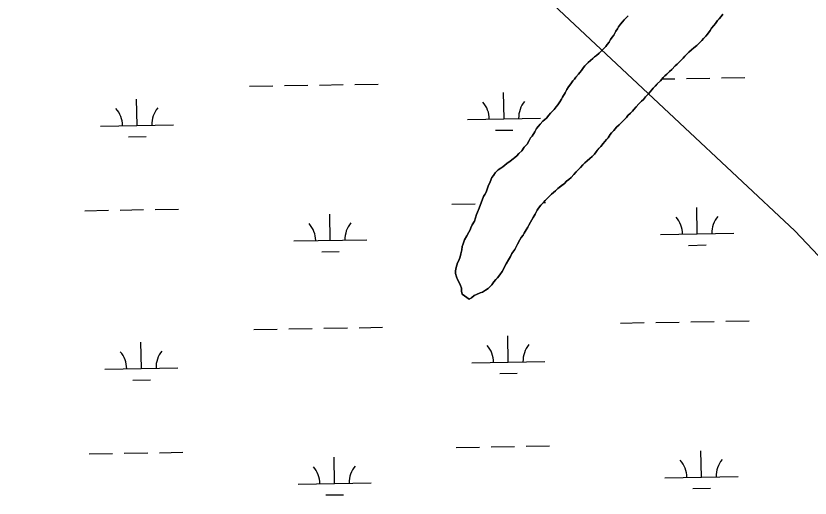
# Model space of a CAD drawing. Extents: x 3903937 to 3942190, y 260677 to 286651.
# Drawn here: x 3927953 to 3929039, y 277048 to 277707 of the extents above; entities that cross this region are included whole.
import ezdxf

# ---------------------------------------------------------------- set-up
doc = ezdxf.new("R2010")
doc.units = 0
for name, color, linetype in [('V-TOPO-SHOR', 7, 'Continuous'), ('V-UTIL-LINE', 7, 'Continuous'), ('V-WETL-SWMP', 7, 'Continuous')]:
    doc.layers.add(name, color=color, linetype=linetype)

msp = doc.modelspace()

# ---------------------------------------------------------------- linework, layer by layer
at = {"layer": 'V-TOPO-SHOR'}
for points in [[(3928919.4, 277709.6), (3928917.4, 277706.4), (3928914.6, 277703.2), (3928912.2, 277700.8), (3928909.4, 277696.9), (3928907, 277694.1), (3928904.2, 277690.5), (3928902.2, 277687.3), (3928898.7, 277682.5), (3928896.3, 277679.4), (3928893.1, 277676.6), (3928890.7, 277673.8), (3928887.1, 277670.2), (3928883.9, 277667), (3928879.6, 277663.5)], [(3928563, 277326.8), (3928562.2, 277330.8), (3928562.2, 277334.8), (3928560.6, 277338.4), (3928559.5, 277342), (3928556.7, 277346.7), (3928555.1, 277350.3), (3928553.9, 277355.1), (3928553.9, 277358.3), (3928554.3, 277361.5), (3928555.5, 277366.2), (3928556.7, 277369.8), (3928558.3, 277373), (3928560.3, 277377.8), (3928561.1, 277381.7), (3928562.3, 277387.3), (3928563.1, 277392.1), (3928564.3, 277395.7), (3928566.3, 277401.2), (3928569.5, 277406.4), (3928572.2, 277411.6), (3928573.8, 277414.7), (3928575, 277417.5), (3928576.6, 277421.5), (3928579.8, 277426.7), (3928581, 277431), (3928582.6, 277435.8), (3928583.8, 277439), (3928586.2, 277444.2), (3928587.8, 277449.3), (3928590.2, 277455.3), (3928592.2, 277460.1), (3928593.8, 277463.2), (3928595.8, 277466.4), (3928597.4, 277471.6), (3928598.6, 277474.4), (3928601.3, 277480.3), (3928603.7, 277486.3), (3928605.7, 277489.1), (3928608.1, 277492.7), (3928612.1, 277496.6), (3928615.7, 277499), (3928618.5, 277501), (3928624, 277505.4), (3928628.4, 277508.6), (3928632.8, 277511.7), (3928635.2, 277513.7), (3928637.6, 277516.1), (3928640.4, 277518.9), (3928644.7, 277522.9), (3928647.9, 277527.6), (3928651.9, 277532), (3928654.7, 277536.8), (3928656.3, 277540.4), (3928658.7, 277542.7), (3928662.3, 277548.7), (3928664.7, 277553.1), (3928667.4, 277556.3), (3928669.8, 277559), (3928673.4, 277563.4), (3928675.8, 277565.4), (3928678.2, 277567.4), (3928681.4, 277571.4), (3928683.8, 277574.1), (3928688.9, 277579.3), (3928691.3, 277582.9), (3928693.7, 277585.7), (3928696.5, 277589.6), (3928698.9, 277593.2), (3928700.1, 277596), (3928703.7, 277602), (3928706.1, 277606.7), (3928708.5, 277610.3), (3928711.6, 277614.3), (3928714.4, 277618.3), (3928716.4, 277620.7), (3928718.4, 277623.4), (3928722, 277627.4), (3928724, 277629.8), (3928726, 277632.6), (3928728.8, 277636.6), (3928730.8, 277638.9), (3928735.5, 277643.7), (3928741.5, 277648.9), (3928743.9, 277651.3), (3928746.7, 277653.2), (3928750.3, 277656.4), (3928752.7, 277658.8), (3928756.6, 277662.8), (3928759.4, 277665.6), (3928761.4, 277668.4), (3928764.2, 277671.5), (3928765.8, 277675.1), (3928768.2, 277678.3), (3928770.2, 277681.1), (3928773, 277686.2), (3928775.4, 277689.4), (3928776.6, 277692.2), (3928779.7, 277696.2), (3928782.1, 277699.4), (3928784.5, 277701.7)], [(3928784.5, 277701.7), (3928787.7, 277705.3), (3928790.1, 277707.3)], [(3928879.6, 277663.5), (3928876.8, 277661.1), (3928873.2, 277657.5), (3928870.4, 277655.1), (3928867.6, 277652.3), (3928865.2, 277649.6), (3928861.6, 277646), (3928859.2, 277643.6), (3928856.9, 277641.2), (3928854.5, 277638.8), (3928849.7, 277634.1), (3928846.5, 277631.3), (3928842.9, 277627.7), (3928840.1, 277625.3), (3928837.8, 277622.9), (3928834.2, 277618.6), (3928829.8, 277614.2), (3928827, 277611.4), (3928824.2, 277608.6), (3928822.2, 277606.2), (3928820.2, 277603.5), (3928817.8, 277600.7), (3928813.9, 277596.7), (3928811.1, 277593.1), (3928808.3, 277590.7), (3928804.7, 277587.2), (3928801.1, 277582.8), (3928797.9, 277579.2), (3928795.9, 277576.8), (3928793.2, 277574.4), (3928789.6, 277570.9), (3928787.6, 277568.5), (3928784.8, 277565.7), (3928782, 277562.5), (3928777.6, 277558.5), (3928774, 277555), (3928770.5, 277550.6), (3928767.3, 277547.4), (3928765.3, 277545), (3928762.5, 277540.7), (3928760.5, 277538.3), (3928755.7, 277532.7), (3928752.5, 277528.7), (3928750.2, 277526.4), (3928748.2, 277524), (3928746.2, 277521.6), (3928743.8, 277518.4), (3928740.6, 277514.8), (3928737.4, 277512.4), (3928733.8, 277509.3), (3928730.6, 277506.5), (3928727.9, 277503.7), (3928724.7, 277500.1), (3928721.9, 277497.3), (3928719.1, 277494.2), (3928715.9, 277490.6), (3928711.9, 277486.2), (3928708.7, 277483.4), (3928705.6, 277481.4), (3928702.8, 277478.3), (3928698.4, 277474.7), (3928694, 277471.1), (3928690.4, 277467.9), (3928685.3, 277463.6), (3928682.1, 277460.4), (3928678.9, 277457.2), (3928676.5, 277454.8), (3928674.1, 277452), (3928670.5, 277448.5), (3928667.3, 277444.5), (3928665.4, 277441.7), (3928662.6, 277436.1), (3928660.2, 277431.8), (3928658.2, 277428.2), (3928656.6, 277425), (3928654.2, 277421), (3928652.6, 277418.2), (3928650.6, 277414.7), (3928647.8, 277410.3), (3928646.2, 277407.5), (3928643.8, 277404.3), (3928641.8, 277401.2), (3928638.7, 277395.2), (3928636.7, 277391.6), (3928635.1, 277388), (3928631.1, 277382.5), (3928629.1, 277378.1), (3928626.3, 277373.7), (3928623.1, 277368.2), (3928621.1, 277365), (3928619.9, 277361.8), (3928617.5, 277357.8), (3928614.4, 277353.4), (3928611.2, 277349.1), (3928609.2, 277346.7), (3928606.4, 277343.5), (3928603.6, 277339.5), (3928600.8, 277336.7), (3928598.4, 277334.4), (3928594.8, 277332), (3928590.9, 277329.6)], [(3928590.9, 277329.6), (3928587.7, 277328.4), (3928582.5, 277326.4), (3928579.3, 277324.8), (3928575.7, 277321.7), (3928572.6, 277319.7), (3928563, 277326.8)]]:
    msp.add_lwpolyline(points, dxfattribs=at)
at = {"layer": 'V-UTIL-LINE'}
msp.add_lwpolyline([(3921517.4, 284435.9), (3929017.8, 277413.5), (3932265.6, 273984.1), (3936271.1, 267959.1), (3937259.2, 266527.6)], dxfattribs=at)
at = {"layer": 'V-WETL-SWMP'}
for p, q in [((3928917.4, 277706.4), (3928919.4, 277709.6)), ((3928782.1, 277699.4), (3928779.7, 277696.2)), ((3928784.5, 277701.7), (3928782.1, 277699.4)), ((3928787.7, 277705.3), (3928784.5, 277701.7)), ((3928790.1, 277707.3), (3928787.7, 277705.3)), ((3928909.4, 277696.9), (3928912.2, 277700.8)), ((3928912.2, 277700.8), (3928914.6, 277703.2)), ((3928914.6, 277703.2), (3928917.4, 277706.4)), ((3928775.4, 277689.4), (3928773, 277686.2)), ((3928776.6, 277692.2), (3928775.4, 277689.4)), ((3928779.7, 277696.2), (3928776.6, 277692.2)), ((3928902.2, 277687.3), (3928904.2, 277690.5)), ((3928904.2, 277690.5), (3928907, 277694.1)), ((3928907, 277694.1), (3928909.4, 277696.9)), ((3928768.2, 277678.3), (3928765.8, 277675.1)), ((3928770.2, 277681.1), (3928768.2, 277678.3)), ((3928773, 277686.2), (3928770.2, 277681.1)), ((3928893.1, 277676.6), (3928896.3, 277679.4)), ((3928896.3, 277679.4), (3928898.7, 277682.5)), ((3928898.7, 277682.5), (3928902.2, 277687.3)), ((3928761.4, 277668.4), (3928759.4, 277665.6)), ((3928764.2, 277671.5), (3928761.4, 277668.4)), ((3928765.8, 277675.1), (3928764.2, 277671.5)), ((3928879.6, 277663.5), (3928883.9, 277667)), ((3928883.9, 277667), (3928887.1, 277670.2)), ((3928887.1, 277670.2), (3928890.7, 277673.8)), ((3928890.7, 277673.8), (3928893.1, 277676.6)), ((3928750.3, 277656.4), (3928746.7, 277653.2)), ((3928752.7, 277658.8), (3928750.3, 277656.4)), ((3928756.6, 277662.8), (3928752.7, 277658.8)), ((3928759.4, 277665.6), (3928756.6, 277662.8)), ((3928870.4, 277655.1), (3928873.2, 277657.5)), ((3928873.2, 277657.5), (3928876.8, 277661.1)), ((3928876.8, 277661.1), (3928879.6, 277663.5)), ((3928741.5, 277648.9), (3928735.5, 277643.7)), ((3928743.9, 277651.3), (3928741.5, 277648.9)), ((3928746.7, 277653.2), (3928743.9, 277651.3)), ((3928856.9, 277641.2), (3928865.2, 277649.6)), ((3928865.2, 277649.6), (3928867.6, 277652.3)), ((3928867.6, 277652.3), (3928870.4, 277655.1)), ((3928728.8, 277636.6), (3928726, 277632.6)), ((3928730.8, 277638.9), (3928728.8, 277636.6)), ((3928735.5, 277643.7), (3928730.8, 277638.9)), ((3928846.5, 277631.3), (3928849.7, 277634.1)), ((3928849.7, 277634.1), (3928854.5, 277638.8)), ((3928854.5, 277638.8), (3928856.9, 277641.2)), ((3928718.4, 277623.4), (3928716.4, 277620.7)), ((3928722, 277627.4), (3928718.4, 277623.4)), ((3928724, 277629.8), (3928722, 277627.4)), ((3928726, 277632.6), (3928724, 277629.8)), ((3928834.2, 277618.6), (3928837.8, 277622.9)), ((3928837.8, 277622.9), (3928840.1, 277625.3)), ((3928840.1, 277625.3), (3928842.9, 277627.7)), ((3928842.9, 277627.7), (3928846.5, 277631.3)), ((3928917.8, 277622.4), (3928949.8, 277623)), ((3928320, 277611.9), (3928352, 277612.4)), ((3928368, 277612.7), (3928400, 277613.3)), ((3928416, 277613.6), (3928448, 277614.1)), ((3928711.6, 277614.3), (3928708.5, 277610.3)), ((3928714.4, 277618.3), (3928711.6, 277614.3)), ((3928716.4, 277620.7), (3928714.4, 277618.3)), ((3928824.2, 277608.6), (3928829.8, 277614.2)), ((3928829.8, 277614.2), (3928834.2, 277618.6)), ((3928836.1, 277621), (3928853.8, 277621.3)), ((3928869.8, 277621.6), (3928901.8, 277622.1)), ((3928272, 277611), (3928304, 277611.6)), ((3928620.2, 277566.4), (3928619.5, 277602.4)), ((3928703.7, 277602), (3928700.1, 277596)), ((3928706.1, 277606.7), (3928703.7, 277602)), ((3928708.5, 277610.3), (3928706.1, 277606.7)), ((3928817.8, 277600.7), (3928820.2, 277603.5)), ((3928820.2, 277603.5), (3928822.2, 277606.2)), ((3928822.2, 277606.2), (3928824.2, 277608.6)), ((3928118.3, 277557.6), (3928117.7, 277593.6)), ((3928698.9, 277593.2), (3928696.5, 277589.6)), ((3928700.1, 277596), (3928698.9, 277593.2)), ((3928804.7, 277587.2), (3928808.3, 277590.7)), ((3928808.3, 277590.7), (3928811.1, 277593.1)), ((3928811.1, 277593.1), (3928813.9, 277596.7)), ((3928813.9, 277596.7), (3928817.8, 277600.7)), ((3928688.9, 277579.3), (3928683.8, 277574.1)), ((3928691.3, 277582.9), (3928688.9, 277579.3)), ((3928693.7, 277585.7), (3928691.3, 277582.9)), ((3928696.5, 277589.6), (3928693.7, 277585.7)), ((3928795.9, 277576.8), (3928797.9, 277579.2)), ((3928797.9, 277579.2), (3928801.1, 277582.8)), ((3928801.1, 277582.8), (3928804.7, 277587.2)), ((3928681.4, 277571.4), (3928678.2, 277567.4)), ((3928683.8, 277574.1), (3928681.4, 277571.4)), ((3928784.8, 277565.7), (3928787.6, 277568.5)), ((3928787.6, 277568.5), (3928789.6, 277570.9)), ((3928789.6, 277570.9), (3928793.2, 277574.4)), ((3928793.2, 277574.4), (3928795.9, 277576.8)), ((3928068.4, 277556.7), (3928168.3, 277558.5)), ((3928570.2, 277565.5), (3928670.2, 277567.3)), ((3928669.8, 277559), (3928667.4, 277556.3)), ((3928673.4, 277563.4), (3928669.8, 277559)), ((3928675.8, 277565.4), (3928673.4, 277563.4)), ((3928678.2, 277567.4), (3928675.8, 277565.4)), ((3928774, 277555), (3928777.6, 277558.5)), ((3928777.6, 277558.5), (3928782, 277562.5)), ((3928782, 277562.5), (3928784.8, 277565.7)), ((3928608.5, 277550.8), (3928632.4, 277551.2)), ((3928662.3, 277548.7), (3928658.7, 277542.7)), ((3928664.7, 277553.1), (3928662.3, 277548.7)), ((3928667.4, 277556.3), (3928664.7, 277553.1)), ((3928765.3, 277545), (3928767.3, 277547.4)), ((3928767.3, 277547.4), (3928770.5, 277550.6)), ((3928770.5, 277550.6), (3928774, 277555)), ((3928106.6, 277541.9), (3928130.6, 277542.4)), ((3928654.7, 277536.8), (3928651.9, 277532)), ((3928656.3, 277540.4), (3928654.7, 277536.8)), ((3928658.7, 277542.7), (3928656.3, 277540.4)), ((3928755.7, 277532.7), (3928760.5, 277538.3)), ((3928760.5, 277538.3), (3928762.5, 277540.7)), ((3928762.5, 277540.7), (3928765.3, 277545)), ((3928647.9, 277527.6), (3928644.7, 277522.9)), ((3928651.9, 277532), (3928647.9, 277527.6)), ((3928746.2, 277521.6), (3928750.2, 277526.4)), ((3928750.2, 277526.4), (3928752.5, 277528.7)), ((3928752.5, 277528.7), (3928755.7, 277532.7)), ((3928637.6, 277516.1), (3928635.2, 277513.7)), ((3928640.4, 277518.9), (3928637.6, 277516.1)), ((3928644.7, 277522.9), (3928640.4, 277518.9)), ((3928737.4, 277512.4), (3928740.6, 277514.8)), ((3928740.6, 277514.8), (3928743.8, 277518.4)), ((3928743.8, 277518.4), (3928746.2, 277521.6)), ((3928624, 277505.4), (3928618.5, 277501)), ((3928628.4, 277508.6), (3928624, 277505.4)), ((3928632.8, 277511.7), (3928628.4, 277508.6)), ((3928635.2, 277513.7), (3928632.8, 277511.7)), ((3928724.7, 277500.1), (3928727.9, 277503.7)), ((3928727.9, 277503.7), (3928730.6, 277506.5)), ((3928730.6, 277506.5), (3928733.8, 277509.3)), ((3928733.8, 277509.3), (3928737.4, 277512.4)), ((3928608.1, 277492.7), (3928605.7, 277489.1)), ((3928612.1, 277496.6), (3928608.1, 277492.7)), ((3928615.7, 277499), (3928612.1, 277496.6)), ((3928618.5, 277501), (3928615.7, 277499)), ((3928715.9, 277490.6), (3928719.1, 277494.2)), ((3928719.1, 277494.2), (3928721.9, 277497.3)), ((3928721.9, 277497.3), (3928724.7, 277500.1)), ((3928603.7, 277486.3), (3928601.3, 277480.3)), ((3928605.7, 277489.1), (3928603.7, 277486.3)), ((3928702.8, 277478.3), (3928705.6, 277481.4)), ((3928705.6, 277481.4), (3928708.7, 277483.4)), ((3928708.7, 277483.4), (3928711.9, 277486.2)), ((3928711.9, 277486.2), (3928715.9, 277490.6)), ((3928597.4, 277471.6), (3928595.8, 277466.4)), ((3928598.6, 277474.4), (3928597.4, 277471.6)), ((3928601.3, 277480.3), (3928598.6, 277474.4)), ((3928690.4, 277467.9), (3928694, 277471.1)), ((3928694, 277471.1), (3928702.8, 277478.3)), ((3928592.2, 277460.1), (3928590.2, 277455.3)), ((3928593.8, 277463.2), (3928592.2, 277460.1)), ((3928595.8, 277466.4), (3928593.8, 277463.2)), ((3928678.9, 277457.2), (3928682.1, 277460.4)), ((3928682.1, 277460.4), (3928685.3, 277463.6)), ((3928685.3, 277463.6), (3928690.4, 277467.9)), ((3928548.8, 277449.7), (3928580.8, 277450.3)), ((3928587.8, 277449.3), (3928586.2, 277444.2)), ((3928590.2, 277455.3), (3928587.8, 277449.3)), ((3928670.5, 277448.5), (3928674.1, 277452)), ((3928674, 277451.9), (3928676.8, 277452)), ((3928674.1, 277452), (3928676.5, 277454.8)), ((3928676.5, 277454.8), (3928678.9, 277457.2)), ((3928047, 277440.9), (3928079, 277441.4)), ((3928095, 277441.7), (3928127, 277442.3)), ((3928143, 277442.6), (3928175, 277443.1)), ((3928583.8, 277439), (3928582.6, 277435.8)), ((3928586.2, 277444.2), (3928583.8, 277439)), ((3928662.6, 277436.1), (3928665.4, 277441.7)), ((3928665.4, 277441.7), (3928667.3, 277444.5)), ((3928667.3, 277444.5), (3928670.5, 277448.5)), ((3928884.4, 277409.2), (3928883.8, 277445.2)), ((3928382.6, 277400.3), (3928382, 277436.3)), ((3928581, 277431), (3928579.8, 277426.7)), ((3928582.6, 277435.8), (3928581, 277431)), ((3928656.6, 277425), (3928658.2, 277428.2)), ((3928658.2, 277428.2), (3928660.2, 277431.8)), ((3928660.2, 277431.8), (3928662.6, 277436.1)), ((3928575, 277417.5), (3928573.8, 277414.7)), ((3928576.6, 277421.5), (3928575, 277417.5)), ((3928579.8, 277426.7), (3928576.6, 277421.5)), ((3928650.6, 277414.7), (3928652.6, 277418.2)), ((3928652.6, 277418.2), (3928654.2, 277421)), ((3928654.2, 277421), (3928656.6, 277425)), ((3928569.5, 277406.4), (3928566.3, 277401.2)), ((3928572.2, 277411.6), (3928569.5, 277406.4)), ((3928573.8, 277414.7), (3928572.2, 277411.6)), ((3928643.8, 277404.3), (3928646.2, 277407.5)), ((3928646.2, 277407.5), (3928647.8, 277410.3)), ((3928647.8, 277410.3), (3928650.6, 277414.7)), ((3928834.4, 277408.3), (3928934.4, 277410.1)), ((3928332.6, 277399.5), (3928432.6, 277401.2)), ((3928564.3, 277395.7), (3928563.1, 277392.1)), ((3928566.3, 277401.2), (3928564.3, 277395.7)), ((3928636.7, 277391.6), (3928638.7, 277395.2)), ((3928638.7, 277395.2), (3928641.8, 277401.2)), ((3928641.8, 277401.2), (3928643.8, 277404.3)), ((3928370.9, 277384.7), (3928394.9, 277385.1)), ((3928562.3, 277387.3), (3928561.1, 277381.7)), ((3928563.1, 277392.1), (3928562.3, 277387.3)), ((3928631.1, 277382.5), (3928635.1, 277388)), ((3928635.1, 277388), (3928636.7, 277391.6)), ((3928872.7, 277393.5), (3928896.7, 277394)), ((3928558.3, 277373), (3928556.7, 277369.8)), ((3928560.3, 277377.8), (3928558.3, 277373)), ((3928561.1, 277381.7), (3928560.3, 277377.8)), ((3928623.1, 277368.2), (3928626.3, 277373.7)), ((3928626.3, 277373.7), (3928629.1, 277378.1)), ((3928629.1, 277378.1), (3928631.1, 277382.5)), ((3928555.5, 277366.2), (3928554.3, 277361.5)), ((3928556.7, 277369.8), (3928555.5, 277366.2)), ((3928619.9, 277361.8), (3928621.1, 277365)), ((3928621.1, 277365), (3928623.1, 277368.2)), ((3928554.3, 277361.5), (3928553.9, 277358.3)), ((3928553.9, 277358.3), (3928553.9, 277355.1)), ((3928553.9, 277355.1), (3928555.1, 277350.3)), ((3928611.2, 277349.1), (3928614.4, 277353.4)), ((3928614.4, 277353.4), (3928617.5, 277357.8)), ((3928617.5, 277357.8), (3928619.9, 277361.8)), ((3928555.1, 277350.3), (3928556.7, 277346.7)), ((3928556.7, 277346.7), (3928559.5, 277342)), ((3928559.5, 277342), (3928560.6, 277338.4)), ((3928603.6, 277339.5), (3928606.4, 277343.5)), ((3928606.4, 277343.5), (3928609.2, 277346.7)), ((3928609.2, 277346.7), (3928611.2, 277349.1)), ((3928560.6, 277338.4), (3928562.2, 277334.8)), ((3928562.2, 277334.8), (3928562.2, 277330.8)), ((3928562.2, 277330.8), (3928563, 277326.8)), ((3928587.7, 277328.4), (3928590.9, 277329.6)), ((3928590.9, 277329.6), (3928594.8, 277332)), ((3928594.8, 277332), (3928598.4, 277334.4)), ((3928598.4, 277334.4), (3928600.8, 277336.7)), ((3928600.8, 277336.7), (3928603.6, 277339.5)), ((3928563, 277326.8), (3928572.6, 277319.7)), ((3928572.6, 277319.7), (3928575.7, 277321.7)), ((3928575.7, 277321.7), (3928579.3, 277324.8)), ((3928579.3, 277324.8), (3928582.5, 277326.4)), ((3928582.5, 277326.4), (3928587.7, 277328.4)), ((3928779.7, 277287.2), (3928811.7, 277287.8)), ((3928827.7, 277288.1), (3928859.7, 277288.6)), ((3928875.7, 277288.9), (3928907.7, 277289.5)), ((3928923.7, 277289.8), (3928955.7, 277290.3)), ((3928277.9, 277278.4), (3928309.9, 277279)), ((3928325.9, 277279.3), (3928357.9, 277279.8)), ((3928373.9, 277280.1), (3928405.9, 277280.7)), ((3928421.9, 277280.9), (3928453.9, 277281.5)), ((3928626, 277233.8), (3928625.4, 277269.8)), ((3928124.2, 277225), (3928123.6, 277260.9)), ((3928576, 277232.9), (3928676, 277234.7)), ((3928074.2, 277224.1), (3928174.2, 277225.8)), ((3928614.3, 277218.1), (3928638.3, 277218.6)), ((3928112.5, 277209.3), (3928136.5, 277209.7)), ((3928554.7, 277117.1), (3928586.7, 277117.6)), ((3928602.7, 277117.9), (3928634.7, 277118.5)), ((3928650.7, 277118.8), (3928682.6, 277119.3)), ((3928890.3, 277076.5), (3928889.6, 277112.5)), ((3928052.8, 277108.2), (3928084.8, 277108.8)), ((3928100.8, 277109.1), (3928132.8, 277109.7)), ((3928148.8, 277109.9), (3928180.8, 277110.5)), ((3928388.4, 277067.7), (3928387.8, 277103.7)), ((3928338.5, 277066.8), (3928438.4, 277068.6)), ((3928840.3, 277075.7), (3928940.3, 277077.4)), ((3928878.6, 277060.9), (3928902.5, 277061.3)), ((3928376.7, 277052.1), (3928400.7, 277052.5))]:
    msp.add_line(p, q, dxfattribs=at)
for centre, start, end in [((3928675.4, 277567.9), 140.2366, 181.7802), ((3928063.1, 277557.1), 0.2366, 41.7802), ((3928173.6, 277559), 140.2366, 181.7802), ((3928564.9, 277565.9), 0.2366, 41.7802), ((3928829.2, 277408.7), 0.2366, 41.7802), ((3928939.6, 277410.6), 140.2366, 181.7802), ((3928327.4, 277399.8), 0.2366, 41.7802), ((3928437.8, 277401.8), 140.2366, 181.7802), ((3928570.8, 277233.3), 0.2366, 41.7802), ((3928681.3, 277235.2), 140.2366, 181.7802), ((3928069, 277224.5), 0.2366, 41.7802), ((3928179.4, 277226.4), 140.2366, 181.7802), ((3928333.2, 277067.2), 0.2366, 41.7802), ((3928443.7, 277069.2), 140.2366, 181.7802), ((3928835, 277076.1), 0.2366, 41.7802), ((3928945.5, 277078), 140.2366, 181.7802)]:
    msp.add_arc(centre, 35.2, start, end, dxfattribs=at)

doc.saveas('drawing.dxf')
